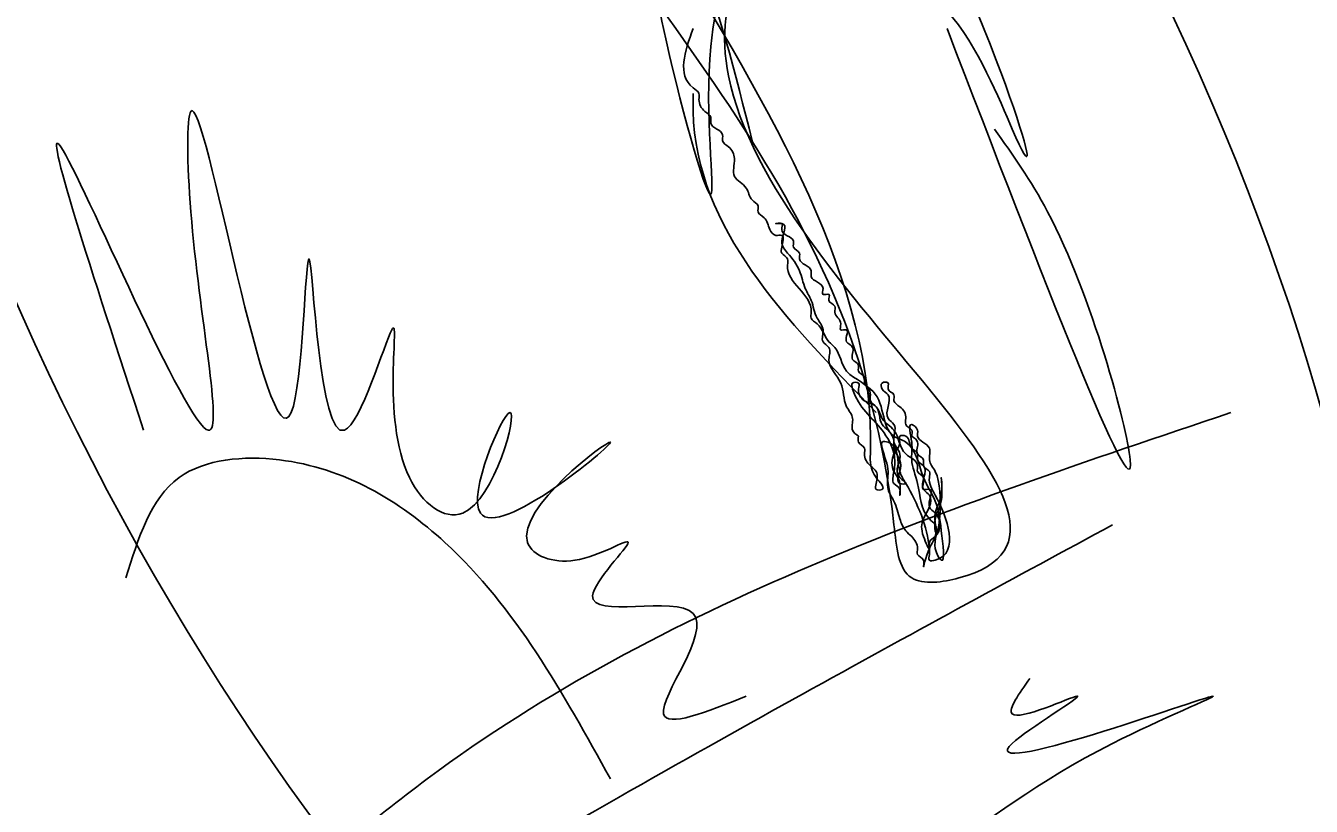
# Model space of a CAD drawing. Extents: x 8134 to 11793, y 3225 to 13425.
# Drawn here: x 11661.61 to 11674.3, y 11197.02 to 11204.72 of the extents above; entities that cross this region are included whole.
import ezdxf

# ---------------------------------------------------------------- set-up
doc = ezdxf.new("R2010")
doc.units = 0
doc.layers.add('RD_SHT_Bndy', color=7, linetype='Continuous')

msp = doc.modelspace()

# ---------------------------------------------------------------- linework, layer by layer
at = {"layer": 'RD_SHT_Bndy'}
for centre, major_axis, ratio in [((11667.644, 11202.975), (9.304, -16.888), 0.662421), ((11667.382, 11203.062), (5.775, -11.2), 0.456916)]:
    msp.add_ellipse(centre, major_axis=major_axis, ratio=ratio, dxfattribs=at)
for points in [[(11660.149, 11211.987), (11661.782, 11209.479), (11665.924, 11208.021), (11666.215, 11207.496), (11670.182, 11199.796), (11670.357, 11199.271), (11670.824, 11199.271), (11668.549, 11204.229), (11668.724, 11205.221), (11669.715, 11205.396), (11670.707, 11204.871), (11671.349, 11203.704), (11665.924, 11210.996), (11665.399, 11210.996), (11664.407, 11213.271), (11663.124, 11212.454), (11664.407, 11210.646), (11663.24, 11209.654), (11662.774, 11209.654), (11661.315, 11210.471), (11660.149, 11212.629)], [(11665.107, 11210.004), (11665.399, 11209.012), (11666.39, 11208.837), (11667.032, 11207.321), (11668.549, 11206.504), (11668.374, 11204.521), (11668.374, 11203.062), (11667.907, 11204.696), (11667.732, 11205.687)], [(11666.857, 11206.679), (11666.799, 11206.737), (11666.799, 11206.796), (11666.74, 11206.854), (11666.74, 11206.912), (11666.682, 11206.971), (11666.682, 11207.087), (11666.624, 11207.146), (11666.565, 11207.204), (11666.507, 11207.321), (11666.507, 11207.379), (11666.449, 11207.437), (11666.449, 11207.554), (11666.332, 11207.787), (11666.332, 11207.846), (11666.215, 11208.137), (11666.157, 11208.196), (11666.157, 11208.254), (11666.099, 11208.312), (11666.099, 11208.254), (11666.215, 11208.137), (11666.274, 11207.962), (11666.565, 11207.671), (11666.624, 11207.554), (11667.09, 11207.087), (11668.782, 11203.587)], [(11669.832, 11200.671), (11669.832, 11200.612), (11669.89, 11200.554), (11669.89, 11200.496), (11669.949, 11200.379), (11670.007, 11200.321), (11670.007, 11200.204), (11670.007, 11200.146), (11670.065, 11200.146), (11670.007, 11200.262), (11669.949, 11200.496), (11667.907, 11205.629)], [(11668.199, 11204.696), (11668.199, 11204.112), (11668.257, 11204.054), (11668.257, 11203.996), (11668.315, 11203.879), (11668.374, 11203.821), (11668.374, 11203.762), (11668.49, 11203.646), (11668.49, 11203.587), (11668.549, 11203.529), (11668.607, 11203.412), (11668.607, 11203.237), (11668.724, 11203.121), (11668.782, 11203.004), (11668.84, 11202.946), (11668.84, 11202.887), (11668.899, 11202.829), (11668.957, 11202.712), (11669.015, 11202.654), (11669.074, 11202.654), (11669.074, 11202.537), (11669.074, 11202.479), (11669.132, 11202.421), (11669.132, 11202.362), (11669.365, 11201.896), (11669.365, 11201.837), (11669.424, 11201.779), (11669.54, 11201.604), (11669.599, 11201.546), (11669.715, 11201.312), (11669.949, 11201.079), (11669.949, 11201.021), (11670.007, 11200.962), (11670.065, 11200.846), (11670.182, 11200.729), (11670.299, 11200.496), (11670.415, 11200.379), (11670.415, 11200.321), (11670.474, 11200.262), (11670.474, 11200.146), (11670.532, 11200.146), (11670.532, 11199.971), (11670.59, 11199.912), (11670.59, 11199.679), (11670.532, 11199.621), (11670.532, 11199.562), (11670.474, 11199.679), (11670.474, 11199.854), (11670.532, 11200.087), (11670.474, 11200.146), (11670.474, 11200.379), (11670.415, 11200.437), (11670.415, 11200.496), (11670.357, 11200.554), (11670.299, 11200.671), (11670.24, 11200.671), (11670.24, 11200.612), (11670.182, 11200.496), (11670.182, 11200.321), (11670.24, 11200.204), (11670.24, 11200.087), (11670.24, 11200.146), (11670.182, 11200.204), (11670.182, 11200.321), (11670.182, 11200.496), (11670.065, 11200.729), (11669.774, 11201.137), (11669.774, 11201.196), (11669.832, 11201.196), (11669.832, 11201.137), (11669.89, 11201.021), (11670.007, 11200.962), (11670.065, 11200.787), (11670.124, 11200.729), (11670.182, 11200.612), (11670.182, 11200.554), (11670.24, 11200.437), (11670.24, 11200.321), (11670.24, 11200.204), (11670.299, 11200.204), (11670.24, 11200.262), (11670.24, 11200.496), (11670.182, 11200.612), (11670.182, 11200.787), (11670.124, 11200.846), (11670.124, 11201.079), (11670.065, 11201.137), (11670.065, 11201.196), (11670.124, 11201.196), (11670.124, 11201.137), (11670.182, 11201.079), (11670.182, 11201.021), (11670.24, 11200.962), (11670.299, 11200.846), (11670.299, 11200.787), (11670.357, 11200.729), (11670.357, 11200.671)], [(11670.707, 11204.696), (11672.515, 11200.437), (11671.699, 11202.887), (11671.174, 11203.704)], [(11662.774, 11200.729), (11661.957, 11203.529), (11663.415, 11200.729), (11663.24, 11202.887), (11663.24, 11203.879), (11664.232, 11200.904), (11664.407, 11202.421), (11664.757, 11200.729), (11665.224, 11201.721), (11665.399, 11200.262), (11665.924, 11199.912), (11666.39, 11200.904), (11666.099, 11199.912), (11667.382, 11200.612), (11666.565, 11199.621), (11667.032, 11199.446), (11667.557, 11199.621), (11667.207, 11199.096), (11668.199, 11198.921), (11667.907, 11197.929), (11668.724, 11198.104)], [(11670.007, 11200.904), (11668.199, 11203.879), (11668.199, 11204.054)], [(11670.357, 11200.671), (11670.415, 11200.612), (11670.415, 11200.496), (11670.474, 11200.437), (11670.474, 11200.379), (11670.532, 11200.321), (11670.532, 11200.262), (11670.59, 11200.087), (11670.59, 11199.446), (11670.532, 11199.446), (11670.532, 11199.504), (11670.532, 11199.562), (11670.299, 11200.204), (11670.24, 11200.321), (11670.124, 11200.612), (11670.065, 11200.612), (11670.065, 11200.554), (11670.124, 11200.321), (11670.124, 11200.146), (11670.182, 11200.029), (11670.24, 11199.854), (11670.299, 11199.737), (11670.357, 11199.679), (11670.415, 11199.562), (11670.415, 11199.504), (11670.474, 11199.446), (11670.474, 11199.387), (11670.532, 11199.562), (11670.59, 11199.679), (11670.59, 11199.912), (11670.649, 11200.087), (11670.649, 11200.262), (11670.649, 11200.029), (11670.59, 11199.854), (11670.59, 11199.737), (11670.59, 11200.321), (11670.532, 11200.437), (11670.532, 11200.554), (11670.415, 11200.671), (11670.415, 11200.729), (11670.357, 11200.787), (11670.357, 11200.612), (11670.357, 11200.437), (11670.415, 11200.204), (11670.532, 11199.854), (11670.59, 11199.796), (11670.59, 11199.562), (11670.649, 11199.446), (11670.649, 11199.737), (11670.59, 11200.029), (11670.474, 11200.262), (11670.415, 11200.437), (11670.299, 11200.612), (11670.182, 11200.671), (11669.949, 11201.137), (11669.89, 11201.196), (11669.89, 11201.254), (11669.832, 11201.312), (11669.832, 11201.371), (11669.774, 11201.429), (11669.774, 11201.546), (11669.715, 11201.604), (11669.715, 11201.662), (11669.715, 11201.721), (11669.657, 11201.721), (11669.657, 11201.779), (11669.599, 11201.896), (11669.599, 11201.954), (11669.54, 11202.012), (11669.54, 11202.071), (11669.482, 11202.071), (11669.482, 11202.129), (11669.365, 11202.246), (11669.365, 11202.304), (11669.249, 11202.421), (11669.249, 11202.479), (11669.19, 11202.537), (11669.19, 11202.596), (11669.074, 11202.712), (11669.074, 11202.771), (11669.015, 11202.771), (11669.074, 11202.771), (11669.074, 11202.596), (11669.132, 11202.479), (11669.249, 11202.304), (11669.307, 11202.129), (11669.365, 11202.012), (11669.424, 11201.837), (11669.482, 11201.721), (11669.482, 11201.604), (11669.54, 11201.546), (11669.54, 11201.429), (11669.657, 11201.196), (11669.715, 11200.962), (11669.774, 11200.846), (11669.774, 11200.729), (11669.832, 11200.671)], [(11673.507, 11200.904), (11665.574, 11197.287), (11664.757, 11196.646)], [(11662.599, 11199.271), (11663.124, 11200.262), (11664.115, 11200.437), (11665.749, 11199.621), (11667.382, 11197.287)], [(11672.34, 11199.796), (11665.749, 11196.121), (11665.224, 11195.654), (11665.574, 11195.129), (11665.749, 11194.662), (11665.924, 11195.654), (11669.19, 11196.121), (11672.34, 11197.637), (11673.332, 11198.104), (11671.349, 11197.637), (11671.99, 11198.104), (11671.349, 11197.929), (11671.524, 11198.279)]]:
    msp.add_spline(points, degree=3, dxfattribs=at)

doc.saveas('drawing.dxf')
